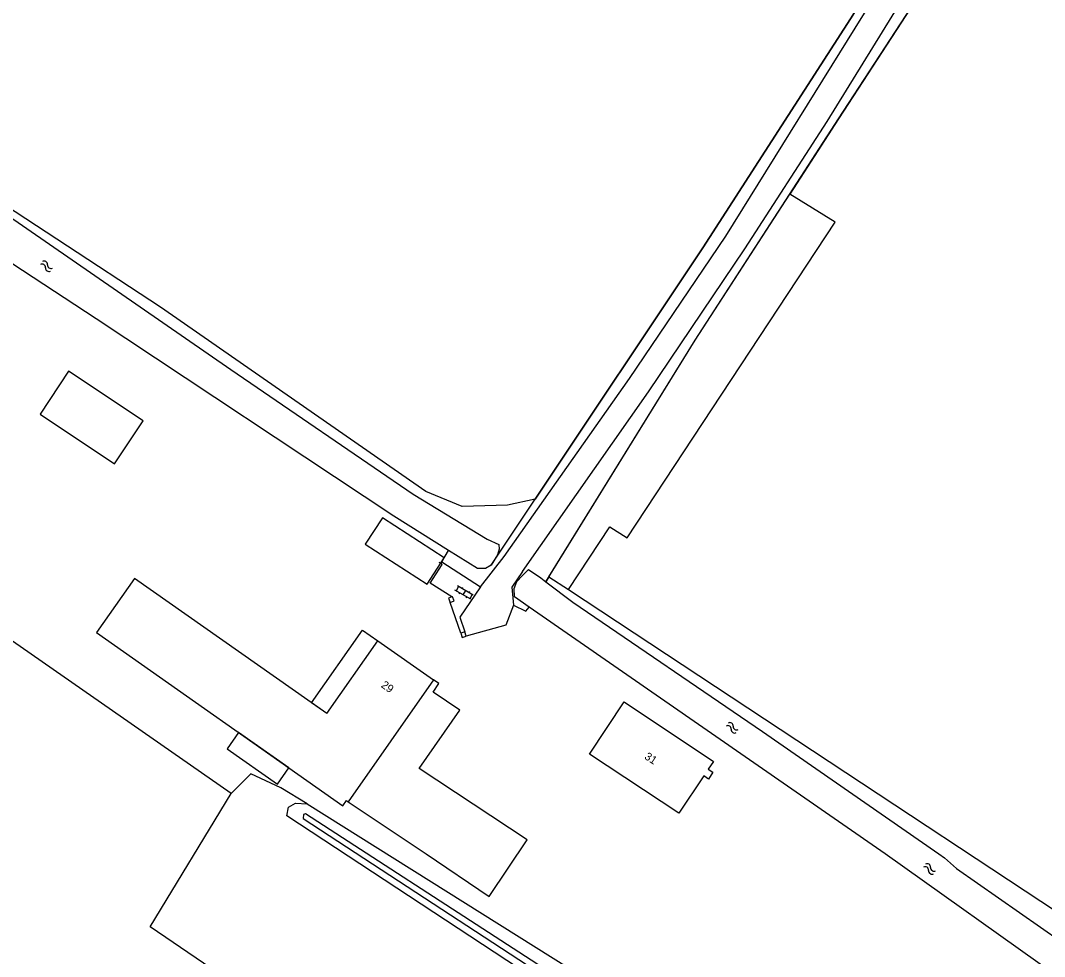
# Model space of a CAD drawing. Extents: x 132994 to 136000, y 393499 to 395512.
# Drawn here: x 135382.7 to 135510.6, y 393987.2 to 394104.1 of the extents above; entities that cross this region are included whole.
import ezdxf

# ---------------------------------------------------------------- set-up
doc = ezdxf.new("R2010")
doc.units = 0
for name, color, linetype in [('gg-afsc-hekwerk', 7, 'Continuous'), ('gg-afsc-lijn draadraster', 7, 'Continuous'), ('gg-afsc-muur', 7, 'Continuous'), ('gg-anno-huisnummerreeks BGT', 7, 'Continuous'), ('gg-bbg-bijgebouw', 7, 'Continuous'), ('gg-bbg-gedigitaliseerde bebouwing', 7, 'Continuous'), ('gg-bbg-gedigitaliseerde bijgebouw', 7, 'Continuous'), ('gg-bbg-hoofdgebouw', 7, 'Continuous'), ('gg-bbg-luifel en loopbrug', 7, 'Continuous'), ('gg-bbg-tussenscheiding', 7, 'Continuous'), ('gg-knt-bronhoudergrens', 7, 'Continuous'), ('gg-knt-onverhard', 7, 'Continuous'), ('gg-knt-verharding', 7, 'Continuous'), ('gg-kntw-bovenkant insteek waterloop', 7, 'Continuous'), ('gg-kwrk-kunstwerk niveau 01', 7, 'Continuous'), ('gt-symb-klinker verharding', 7, 'Continuous'), ('gt-symb-watersymbool', 7, 'Continuous'), ('gx-grn-maaiveld', 7, 'Continuous')]:
    doc.layers.add(name, color=color, linetype=linetype)

# ---------------------------------------------------------------- blocks, each defined once
blk = doc.blocks.new('gt0-WA')
at = {"layer": 'gt-symb-watersymbool'}
for centre, start, end in [((-0.32, 0.02), 28.0725, 151.9275), ((0.43, 0.42), 208.0725, 331.9275), ((-0.32, -0.43), 28.0725, 151.9275), ((0.43, -0.03), 208.0725, 331.9275)]:
    blk.add_arc(centre, 0.425, start, end, dxfattribs=at)
blk = doc.blocks.new('gt0-KL1')
at = {"layer": 'gt-symb-klinker verharding'}
for p, q in [((-1.15, 0.3), (1.15, 0.3)), ((-1, -0.3), (-1, 0.3)), ((-0.5, 0.3), (-0.5, 0.45)), ((0, -0.3), (0, 0.3)), ((0.5, 0.3), (0.5, 0.45)), ((1, -0.3), (1, 0.3)), ((-1.15, -0.3), (1.15, -0.3)), ((-0.5, -0.45), (-0.5, -0.3)), ((0.5, -0.45), (0.5, -0.3))]:
    blk.add_line(p, q, dxfattribs=at)

msp = doc.modelspace()

# ---------------------------------------------------------------- linework, layer by layer
at = {"layer": 'gg-afsc-hekwerk'}
for p, q in [((135441.48, 394036.05), (135446.99, 394044.32)), ((135441.48, 394036.05), (135446.99, 394044.32)), ((135435.34, 394036.48), (135436.16, 394037.92)), ((135435.34, 394036.48), (135436.16, 394037.92)), ((135435.23, 394036.27), (135435.34, 394036.48)), ((135435.23, 394036.27), (135435.34, 394036.48)), ((135437.69, 394027.56), (135436.36, 394031.41)), ((135437.69, 394027.56), (135436.36, 394031.41))]:
    msp.add_line(p, q, dxfattribs=at)
for points in [[(135446.99, 394044.32), (135467.94, 394075.7), (135486.38, 394104.3), (135510.05, 394141.7)], [(135448.33, 394034), (135466.98, 394064.18), (135484.91, 394091.81), (135512.82, 394134.68)], [(135444.29, 394031.06), (135443.32, 394028.58), (135438.39, 394027.21)], [(135444.29, 394031.06), (135443.32, 394028.58), (135438.39, 394027.21)], [(135444.29, 394031.06), (135445.84, 394030.32), (135446.25, 394030.82)], [(135444.29, 394031.06), (135445.84, 394030.32), (135446.25, 394030.82)]]:
    msp.add_lwpolyline(points, dxfattribs=at)
at = {"layer": 'gg-afsc-lijn draadraster'}
msp.add_line((135398.91, 393990.89), (135409.01, 394007.54), dxfattribs=at)
for points in [[(135409.01, 394007.54), (135334.44, 394059.48), (135317.13, 394034.24), (135324.04, 394029.75), (135322.35, 394027.08), (135336.94, 394016.87), (135334.51, 394013.22)], [(135367.5, 393990.59), (135424.5, 393954.4), (135427.64, 393958.51), (135429.21, 393958.71), (135434.76, 393954.6), (135440.69, 393962.41), (135398.91, 393990.89)]]:
    msp.add_lwpolyline(points, dxfattribs=at)
at = {"layer": 'gg-afsc-muur'}
for p, q in [((135435.23, 394036.27), (135435, 394036.41)), ((135438.21, 394027.73), (135437.69, 394027.56)), ((135438.39, 394027.21), (135438.21, 394027.73))]:
    msp.add_line(p, q, dxfattribs=at)
for points in [[(135436.56, 394032.1), (135433.89, 394033.82), (135435.38, 394036.17), (135435.23, 394036.27)], [(135436.56, 394032.1), (135433.89, 394033.82), (135435.38, 394036.17), (135435.23, 394036.27)], [(135436.56, 394032.1), (135436.16, 394031.94), (135436.36, 394031.41)], [(135436.36, 394031.41), (135436.87, 394031.6), (135436.67, 394032.13), (135436.56, 394032.1)], [(135437.69, 394027.56), (135437.87, 394027.03), (135438.39, 394027.21)]]:
    msp.add_lwpolyline(points, dxfattribs=at)
at = {"layer": 'gg-bbg-bijgebouw'}
msp.add_lwpolyline([(135388.69, 394060.28), (135385.13, 394054.94), (135394.43, 394048.73), (135398, 394054.11), (135388.69, 394060.28)], dxfattribs=at)
at = {"layer": 'gg-bbg-gedigitaliseerde bebouwing'}
msp.add_lwpolyline([(135396.92, 394034.41), (135392.17, 394027.65), (135422.96, 394006.03), (135423.42, 394006.68), (135423.63, 394006.53)], dxfattribs=at)
at = {"layer": 'gg-bbg-gedigitaliseerde bijgebouw'}
msp.add_lwpolyline([(135423.63, 394006.53), (135433.36, 394000), (135441.25, 393994.7), (135446.01, 394001.78), (135432.48, 394010.66), (135437.6, 394017.95), (135434.23, 394020.22), (135434.95, 394021.28), (135434.29, 394021.73)], dxfattribs=at)
at = {"layer": 'gg-bbg-hoofdgebouw'}
msp.add_lwpolyline([(135468.65, 394009.35), (135468.05, 394009.77), (135464.95, 394005.09), (135453.8, 394012.47), (135458.11, 394018.98), (135469.29, 394011.56), (135468.62, 394010.6), (135469.21, 394010.22), (135468.65, 394009.35)], dxfattribs=at)
at = {"layer": 'gg-bbg-luifel en loopbrug'}
msp.add_line((135420.95, 394017.54), (135427.33, 394026.62), dxfattribs=at)
for points in [[(135420.95, 394017.54), (135419.04, 394018.88), (135425.42, 394027.96), (135427.33, 394026.62)], [(135408.49, 394013.14), (135414.79, 394008.72), (135416.23, 394010.76), (135409.92, 394015.18), (135408.49, 394013.14)]]:
    msp.add_lwpolyline(points, dxfattribs=at)
at = {"layer": 'gg-bbg-tussenscheiding'}
msp.add_line((135434.29, 394021.73), (135423.63, 394006.53), dxfattribs=at)
at = {"layer": 'gg-knt-bronhoudergrens'}
msp.add_lwpolyline([(135446.99, 394044.32), (135443.52, 394043.56), (135437.88, 394043.41), (135433.34, 394045.29), (135400.17, 394068.29), (135348.33, 394102.28)], dxfattribs=at)
at = {"layer": 'gg-knt-onverhard'}
msp.add_line((135440.15, 394033.37), (135443.12, 394037.15), dxfattribs=at)
for points in [[(135443.12, 394037.15), (135458.76, 394059.37), (135470.83, 394077.18), (135507.36, 394135.98), (135519.03, 394154.51), (135530.05, 394171.77)], [(135445.43, 394035.27), (135461.15, 394057.73), (135473.17, 394075.6), (135483.47, 394091.5), (135496.09, 394111.97), (135509.62, 394134.64), (135511.6, 394137.73)], [(135445.43, 394035.27), (135444.07, 394033.34), (135444.29, 394031.06)]]:
    msp.add_lwpolyline(points, dxfattribs=at)
at = {"layer": 'gg-knt-verharding'}
msp.add_line((135435.34, 394036.48), (135440.15, 394033.37), dxfattribs=at)
msp.add_lwpolyline([(135440.15, 394033.37), (135437.56, 394029.58), (135438.21, 394027.73)], dxfattribs=at)
at = {"layer": 'gg-kntw-bovenkant insteek waterloop'}
msp.add_line((135490.71, 394000), (135446.25, 394030.82), dxfattribs=at)
for points in [[(135436.16, 394037.92), (135429.35, 394042.2), (135392.16, 394066.84), (135375.02, 394078.03), (135339.68, 394101.81), (135333.74, 394105.56), (135338.72, 394112.17), (135343.83, 394120.5), (135349.24, 394129.71), (135355.68, 394139.06), (135363.4, 394149.02), (135372.98, 394162.6), (135387.34, 394181.61), (135392.57, 394187.23)], [(135348.33, 394102.28), (135354.4, 394097.96), (135367.58, 394088.72), (135380.63, 394080.08), (135408.96, 394060.5), (135431.73, 394044.92), (135440.99, 394039.32), (135442.46, 394038.66), (135442.5, 394038.07), (135442.27, 394037.34), (135441.48, 394036.05)], [(135441.48, 394036.05), (135440.8, 394035.64), (135439.77, 394035.65), (135436.16, 394037.92)], [(135446.25, 394030.82), (135444.39, 394032.11), (135444.36, 394033.14), (135444.71, 394034.02), (135445.36, 394034.75), (135446.15, 394035.52), (135447.71, 394034.48), (135448.33, 394034)], [(135448.33, 394034), (135451.69, 394031.43), (135475.39, 394015.3), (135497.44, 394000)], [(135497.44, 394000), (135498.12, 393999.53), (135499.63, 393998.19), (135515.36, 393987.18), (135532.37, 393975.84), (135538.18, 393972.31), (135540.94, 393970.39), (135541.73, 393969.68), (135541.73, 393968.62), (135541.25, 393967.19), (135540.26, 393965.98), (135538.46, 393966.8), (135512.27, 393984.71), (135490.71, 394000)]]:
    msp.add_lwpolyline(points, dxfattribs=at)
at = {"layer": 'gg-kwrk-kunstwerk niveau 01'}
msp.add_lwpolyline([(135427.92, 394041.99), (135425.77, 394038.68), (135433.49, 394033.69), (135435.63, 394036.99), (135427.92, 394041.99)], dxfattribs=at)
at = {"layer": 'gx-grn-maaiveld'}
for p, q in [((135420.95, 394017.54), (135396.92, 394034.41)), ((135448.71, 394034.63), (135448.33, 394034)), ((135448.71, 394034.63), (135451.16, 394033.01)), ((135427.33, 394026.62), (135434.29, 394021.73))]:
    msp.add_line(p, q, dxfattribs=at)
for points in [[(135510.05, 394141.7), (135486.38, 394104.3), (135467.94, 394075.7), (135446.99, 394044.32)], [(135512.02, 394133.44), (135484.91, 394091.81), (135478.82, 394082.42)], [(135448.71, 394034.63), (135466.98, 394064.18), (135478.82, 394082.42)], [(135451.16, 394033.01), (135456.32, 394040.85), (135458.5, 394039.5), (135484.47, 394078.93), (135478.82, 394082.42)], [(135418.51, 394006.27), (135415.23, 394008.24), (135411.46, 394010.02), (135409.01, 394007.54), (135334.44, 394059.48), (135316.82, 394070.2), (135312.85, 394071.65), (135301.21, 394058.82), (135300.29, 394051.55), (135290.95, 394042.41)], [(135451.16, 394033.01), (135544.84, 393971.23), (135552.91, 393986.79), (135601.76, 394062.69)], [(135522.53, 393932.63), (135521.71, 393933.56), (135516.11, 393937.26), (135479.42, 393962.99), (135449.52, 393982.69), (135415.96, 394004.74), (135416.19, 394005.84), (135417.06, 394006.35), (135418.51, 394006.27)], [(135418.51, 394006.27), (135455.61, 393982.98), (135474.31, 393970.27), (135499.5, 393952.89), (135521.39, 393937.9), (135523.36, 393937)], [(135523.36, 393935.05), (135522.78, 393935.03), (135513.04, 393942.73), (135470.21, 393971.39), (135418.3, 394005.02), (135418.06, 394004.93), (135418.01, 394004.43), (135456.85, 393979.05), (135496.74, 393951.9), (135521.59, 393934.57), (135522.73, 393934.01)]]:
    msp.add_lwpolyline(points, dxfattribs=at)

# ---------------------------------------------------------------- block references
at = {"layer": 'gt-symb-klinker verharding', "rotation": 149.79306598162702}
msp.add_blockref('gt0-KL1', (135438.12, 394032.64), dxfattribs=at)
at = {"layer": 'gt-symb-watersymbool'}
for p, rotation in [((135385.89, 394073.44), -33.16559931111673), ((135471.57, 394015.79), -33.165599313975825), ((135496.23, 393998.16), -33.70595653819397)]:
    msp.add_blockref('gt0-WA', p, dxfattribs=dict(at, rotation=rotation))

# ---------------------------------------------------------------- texts
at = {"layer": 'gg-anno-huisnummerreeks BGT'}
for s, rotation, p in [('29', 324.9, (135427.65, 394020.9)), ('31', 326.4, (135460.56, 394011.95))]:
    msp.add_text(s, height=1, rotation=rotation, dxfattribs=at).set_placement(p)

doc.saveas('drawing.dxf')
